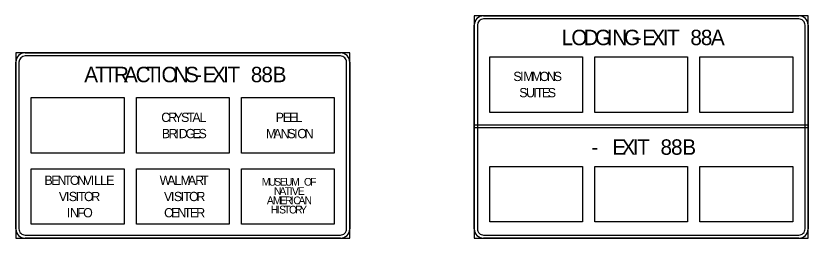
# Model space of a CAD drawing. Extents: x 667331 to 731245, y 738830 to 753817.
# Drawn here: x 728288 to 729119, y 741372 to 741605 of the extents above; entities that cross this region are included whole.
import ezdxf

# ---------------------------------------------------------------- set-up
doc = ezdxf.new("R2010")
doc.units = 0
doc.layers.add('R_SIGN', color=7, linetype='Continuous')

msp = doc.modelspace()

# ---------------------------------------------------------------- linework, layer by layer
at = {"layer": 'R_SIGN'}
for p, q in [((728784.8, 741503.61), (728784.8, 741561.93)), ((728784.8, 741561.93), (728882, 741561.93)), ((728882, 741561.93), (728882, 741503.61)), ((728894.96, 741503.61), (728894.96, 741561.93)), ((728894.96, 741561.93), (728992.16, 741561.93)), ((728992.16, 741561.93), (728992.16, 741503.61)), ((729005.12, 741503.61), (729005.12, 741561.93)), ((729005.12, 741561.93), (729102.32, 741561.93)), ((729102.32, 741561.93), (729102.32, 741503.61)), ((728304.33, 741460.68), (728304.33, 741519)), ((728304.33, 741519), (728401.53, 741519)), ((728401.53, 741519), (728401.53, 741460.68)), ((728414.49, 741460.68), (728414.49, 741519)), ((728414.49, 741519), (728511.69, 741519)), ((728511.69, 741519), (728511.69, 741460.68)), ((728524.65, 741460.68), (728524.65, 741519)), ((728524.65, 741519), (728621.85, 741519)), ((728621.85, 741519), (728621.85, 741460.68)), ((728882, 741503.61), (728784.8, 741503.61)), ((728992.16, 741503.61), (728894.96, 741503.61)), ((729102.32, 741503.61), (729005.12, 741503.61)), ((728401.53, 741460.68), (728304.33, 741460.68)), ((728511.69, 741460.68), (728414.49, 741460.68)), ((728621.85, 741460.68), (728524.65, 741460.68)), ((728304.33, 741386.16), (728304.33, 741444.48)), ((728304.33, 741444.48), (728401.53, 741444.48)), ((728401.53, 741444.48), (728401.53, 741386.16)), ((728414.49, 741386.16), (728414.49, 741444.48)), ((728414.49, 741444.48), (728511.69, 741444.48)), ((728511.69, 741444.48), (728511.69, 741386.16)), ((728524.65, 741386.16), (728524.65, 741444.48)), ((728524.65, 741444.48), (728621.85, 741444.48)), ((728621.85, 741444.48), (728621.85, 741386.16)), ((728784.8, 741388.59), (728784.8, 741446.91)), ((728784.8, 741446.91), (728882, 741446.91)), ((728882, 741446.91), (728882, 741388.59)), ((728894.96, 741388.59), (728894.96, 741446.91)), ((728894.96, 741446.91), (728992.16, 741446.91)), ((728992.16, 741446.91), (728992.16, 741388.59)), ((729005.12, 741388.59), (729005.12, 741446.91)), ((729005.12, 741446.91), (729102.32, 741446.91)), ((729102.32, 741446.91), (729102.32, 741388.59)), ((728401.53, 741386.16), (728304.33, 741386.16)), ((728511.69, 741386.16), (728414.49, 741386.16)), ((728621.85, 741386.16), (728524.65, 741386.16)), ((728882, 741388.59), (728784.8, 741388.59)), ((728992.16, 741388.59), (728894.96, 741388.59)), ((729102.32, 741388.59), (729005.12, 741388.59))]:
    msp.add_line(p, q, dxfattribs=at)
for points in [[(728768.6, 741371.58), (729118.52, 741371.58), (729118.52, 741604.86), (728768.6, 741604.86), (728768.6, 741371.58), (728768.6, 741371.58)], [(728778.32, 741604.86), (729108.8, 741604.86)], [(729108.8, 741601.62), (728778.32, 741601.62)], [(728768.6, 741381.3), (728768.6, 741595.14)], [(728771.84, 741595.14), (728771.84, 741381.3)], [(729115.28, 741381.3), (729115.28, 741595.14)], [(729118.52, 741595.14), (729118.52, 741381.3)], [(728288.13, 741371.58), (728638.05, 741371.58), (728638.05, 741565.98), (728288.13, 741565.98), (728288.13, 741371.58), (728288.13, 741371.58)], [(728297.85, 741565.98), (728628.33, 741565.98)], [(728628.33, 741562.74), (728297.85, 741562.74)], [(728288.13, 741381.3), (728288.13, 741556.26)], [(728291.37, 741556.26), (728291.37, 741381.3)], [(728634.81, 741381.3), (728634.81, 741556.26)], [(728638.05, 741556.26), (728638.05, 741381.3)], [(729118.52, 741487.41), (728768.6, 741487.41), (728768.6, 741490.65), (729118.52, 741490.65), (729118.52, 741487.41), (729118.52, 741487.41)], [(728297.85, 741374.82), (728628.33, 741374.82)], [(728628.33, 741371.58), (728297.85, 741371.58)], [(728778.32, 741374.82), (729108.8, 741374.82)], [(729108.8, 741371.58), (728778.32, 741371.58)]]:
    msp.add_lwpolyline(points, dxfattribs=at)
for centre, radius, start, end in [((728778.32, 741595.14), 9.72, 90.00021, 179.99985), ((728778.32, 741595.14), 6.48, 90.00021, 179.99985), ((729108.8, 741595.14), 9.72, 0, 90.00021), ((729108.8, 741595.14), 6.48, 0, 90.00021), ((728297.85, 741556.26), 9.72, 90.00021, 179.99985), ((728297.85, 741556.26), 6.48, 90.00021, 179.99985), ((728628.33, 741556.26), 9.72, 0, 90.00021), ((728628.33, 741556.26), 6.48, 0, 90.00021), ((728297.85, 741381.3), 9.72, 179.99985, 270.00006), ((728297.85, 741381.3), 6.48, 179.99985, 270.00006), ((728628.33, 741381.3), 9.72, 270.00006, 0.00027), ((728628.33, 741381.3), 6.48, 270.00006, 0.00027), ((728778.32, 741381.3), 9.72, 179.99985, 270.00006), ((728778.32, 741381.3), 6.48, 179.99985, 270.00006), ((729108.8, 741381.3), 9.72, 270.00006, 0.00027), ((729108.8, 741381.3), 6.48, 270.00006, 0.00027)]:
    msp.add_arc(centre, radius, start, end, dxfattribs=at)

# ---------------------------------------------------------------- texts
for s, height, p in [('L', 16.2, (728860.13, 741574.08)), ('O', 16.2, (728870.34, 741574.08)), ('D', 16.2, (728883.14, 741574.08)), ('G', 16.2, (728895.12, 741574.08)), ('I', 16.2, (728907.44, 741574.08)), ('N', 16.2, (728913.27, 741574.08)), ('G', 16.2, (728925.58, 741574.08)), ('E', 16.2, (728944.53, 741574.08)), ('X', 16.2, (728954.25, 741574.08)), ('I', 16.2, (728966.08, 741574.08)), ('T', 16.2, (728970.62, 741574.08)), ('8', 16.2, (728995.08, 741574.08)), ('8', 16.2, (729006.09, 741574.08)), ('A', 16.2, (729016.62, 741574.08)), ('-', 16.2, (728936.6, 741574.08)), ('A', 16.2, (728359.81, 741535.2)), ('T', 16.2, (728371.15, 741535.2)), ('T', 16.2, (728380.39, 741535.2)), ('R', 16.2, (728390.92, 741535.2)), ('A', 16.2, (728401.45, 741535.2)), ('C', 16.2, (728413.76, 741535.2)), ('T', 16.2, (728424.78, 741535.2)), ('I', 16.2, (728435.31, 741535.2)), ('O', 16.2, (728440.81, 741535.2)), ('N', 16.2, (728453.61, 741535.2)), ('S', 16.2, (728465.44, 741535.2)), ('E', 16.2, (728483.91, 741535.2)), ('X', 16.2, (728493.63, 741535.2)), ('I', 16.2, (728505.45, 741535.2)), ('T', 16.2, (728509.99, 741535.2)), ('8', 16.2, (728534.45, 741535.2)), ('8', 16.2, (728545.47, 741535.2)), ('B', 16.2, (728557.29, 741535.2)), ('-', 16.2, (728475.97, 741535.2)), ('S', 9.72, (728809.54, 741536.42)), ('I', 9.72, (728816.64, 741536.42)), ('M', 9.72, (728820.13, 741536.42)), ('M', 9.72, (728828.69, 741536.42)), ('O', 9.72, (728837.05, 741536.42)), ('N', 9.72, (728844.73, 741536.42)), ('S', 9.72, (728851.82, 741536.42)), ('S', 9.72, (728815.76, 741519.41)), ('U', 9.72, (728822.86, 741519.41)), ('I', 9.72, (728830.44, 741519.41)), ('T', 9.72, (728833.16, 741519.41)), ('E', 9.72, (728839.48, 741519.41)), ('S', 9.72, (728845.6, 741519.41)), ('C', 9.72, (728440.49, 741493.49)), ('R', 9.72, (728447.88, 741493.49)), ('Y', 9.72, (728454.19, 741493.49)), ('S', 9.72, (728461.29, 741493.49)), ('T', 9.72, (728467.61, 741493.49)), ('A', 9.72, (728473.15, 741493.49)), ('L', 9.72, (728480.73, 741493.49)), ('P', 9.72, (728560.47, 741493.49)), ('E', 9.72, (728567.85, 741493.49)), ('E', 9.72, (728574.46, 741493.49)), ('L', 9.72, (728581.07, 741493.49)), ('B', 9.72, (728441.17, 741476.48)), ('R', 9.72, (728448.27, 741476.48)), ('I', 9.72, (728455.36, 741476.48)), ('D', 9.72, (728458.86, 741476.48)), ('G', 9.72, (728466.05, 741476.48)), ('E', 9.72, (728473.44, 741476.48)), ('S', 9.72, (728479.56, 741476.48)), ('M', 9.72, (728550.26, 741476.48)), ('A', 9.72, (728558.04, 741476.48)), ('N', 9.72, (728565.62, 741476.48)), ('S', 9.72, (728572.71, 741476.48)), ('I', 9.72, (728579.81, 741476.48)), ('O', 9.72, (728583.11, 741476.48)), ('N', 9.72, (728590.79, 741476.48)), ('E', 16.2, (728913.27, 741459.06)), ('X', 16.2, (728922.99, 741459.06)), ('I', 16.2, (728934.81, 741459.06)), ('T', 16.2, (728939.35, 741459.06)), ('8', 16.2, (728963.81, 741459.06)), ('8', 16.2, (728974.83, 741459.06)), ('B', 16.2, (728986.65, 741459.06)), ('-', 16.2, (728891.4, 741459.06)), ('B', 9.72, (728318.13, 741427.47)), ('E', 9.72, (728325.23, 741427.47)), ('N', 9.72, (728331.84, 741427.47)), ('T', 9.72, (728338.64, 741427.47)), ('O', 9.72, (728344.76, 741427.47)), ('N', 9.72, (728352.44, 741427.47)), ('V', 9.72, (728359.25, 741427.47)), ('I', 9.72, (728366.63, 741427.47)), ('L', 9.72, (728370.13, 741427.47)), ('L', 9.72, (728376.45, 741427.47)), ('E', 9.72, (728382.77, 741427.47)), ('W', 9.72, (728438.84, 741427.47)), ('A', 9.72, (728446.81, 741427.47)), ('L', 9.72, (728454.39, 741427.47)), ('M', 9.72, (728460.71, 741427.47)), ('A', 9.72, (728468.48, 741427.47)), ('R', 9.72, (728476.06, 741427.47)), ('T', 9.72, (728482.38, 741427.47)), ('M', 8.1, (728545.87, 741426.66)), ('U', 8.1, (728553, 741426.66)), ('S', 8.1, (728558.91, 741426.66)), ('E', 8.1, (728564.82, 741426.66)), ('U', 8.1, (728570.33, 741426.66)), ('M', 8.1, (728576.65, 741426.66)), ('O', 8.1, (728590.1, 741426.66)), ('F', 8.1, (728596.5, 741426.66)), ('V', 9.72, (728333.2, 741410.46)), ('I', 9.72, (728340.58, 741410.46)), ('S', 9.72, (728343.6, 741410.46)), ('I', 9.72, (728350.69, 741410.46)), ('T', 9.72, (728353.41, 741410.46)), ('O', 9.72, (728359.54, 741410.46)), ('R', 9.72, (728367.22, 741410.46)), ('V', 9.72, (728443.36, 741410.46)), ('I', 9.72, (728450.74, 741410.46)), ('S', 9.72, (728453.76, 741410.46)), ('I', 9.72, (728460.85, 741410.46)), ('T', 9.72, (728463.57, 741410.46)), ('O', 9.72, (728469.7, 741410.46)), ('R', 9.72, (728477.38, 741410.46)), ('N', 8.1, (728558.67, 741416.94)), ('A', 8.1, (728564.34, 741416.94)), ('T', 8.1, (728570.01, 741416.94)), ('I', 8.1, (728575.27, 741416.94)), ('V', 8.1, (728577.54, 741416.94)), ('E', 8.1, (728583.7, 741416.94)), ('A', 8.1, (728551.26, 741407.22)), ('M', 8.1, (728557.58, 741407.22)), ('E', 8.1, (728564.7, 741407.22)), ('R', 8.1, (728570.21, 741407.22)), ('I', 8.1, (728576.12, 741407.22)), ('C', 8.1, (728578.88, 741407.22)), ('A', 8.1, (728584.39, 741407.22)), ('N', 8.1, (728590.7, 741407.22)), ('I', 9.72, (728341.46, 741393.45)), ('N', 9.72, (728344.96, 741393.45)), ('F', 9.72, (728352.54, 741393.45)), ('O', 9.72, (728358.66, 741393.45)), ('C', 9.72, (728443.5, 741393.45)), ('E', 9.72, (728450.89, 741393.45)), ('N', 9.72, (728457.5, 741393.45)), ('T', 9.72, (728464.3, 741393.45)), ('E', 9.72, (728470.62, 741393.45)), ('R', 9.72, (728477.23, 741393.45)), ('H', 8.1, (728555.23, 741397.5)), ('I', 8.1, (728561.54, 741397.5)), ('S', 8.1, (728564.06, 741397.5)), ('T', 8.1, (728569.32, 741397.5)), ('O', 8.1, (728574.42, 741397.5)), ('R', 8.1, (728580.82, 741397.5)), ('Y', 8.1, (728586.09, 741397.5))]:
    msp.add_text(s, height=height, dxfattribs=at).set_placement(p)

doc.saveas('drawing.dxf')
